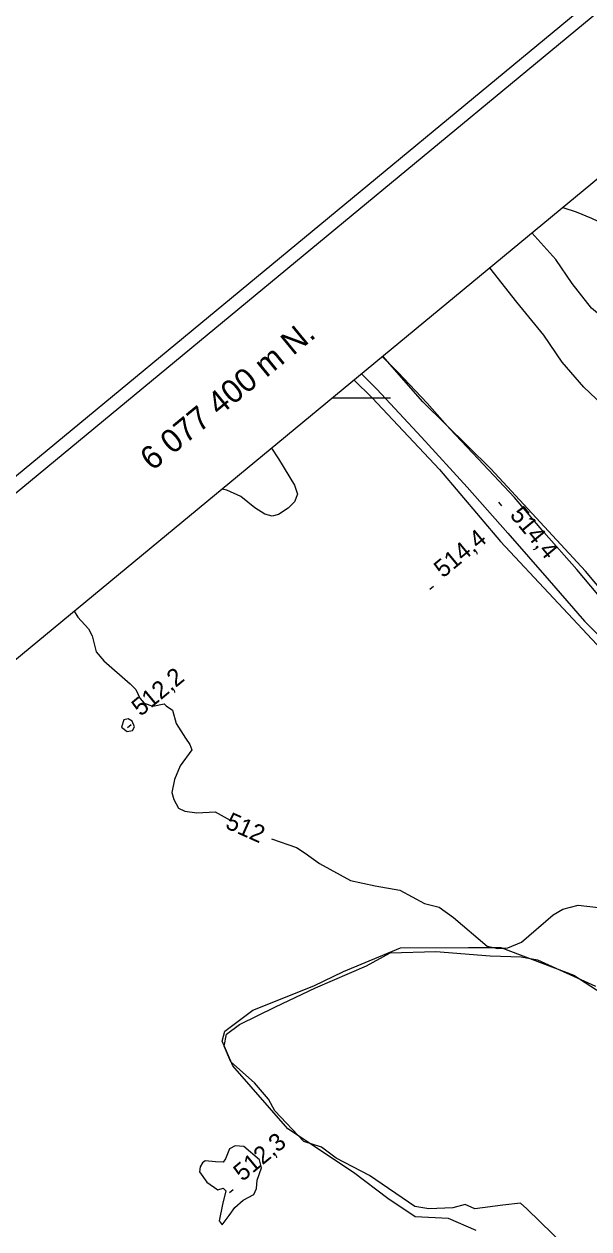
# Model space of a CAD drawing. Extents: x 347059 to 352153, y 6073752 to 6078601.
# Drawn here: x 349013.1 to 349158.5, y 6077186.1 to 6077496.2 of the extents above; entities that cross this region are included whole.
import ezdxf

# ---------------------------------------------------------------- set-up
doc = ezdxf.new("R2010")
doc.units = 0
for name, color, linetype in [('Level 1', 7, 'Continuous'), ('Level 2', 7, 'Continuous'), ('Level 21', 7, 'Continuous'), ('Level 3', 7, 'Continuous'), ('Level 4', 7, 'Continuous'), ('Level 44', 7, 'Continuous'), ('Level 60', 7, 'Continuous'), ('Level 61', 7, 'Continuous')]:
    doc.layers.add(name, color=color, linetype=linetype)

msp = doc.modelspace()

# ---------------------------------------------------------------- linework, layer by layer
at = {"layer": 'Level 1'}
msp.add_lwpolyline([(349193.91, 6077406.81), (349189.32, 6077405.89), (349186.85, 6077405.78), (349179.27, 6077410.41), (349173.25, 6077413.81), (349164.95, 6077418.3), (349159.18, 6077423.11), (349154.16, 6077429.45), (349150.02, 6077435.63), (349143.83, 6077442.47)], dxfattribs=at)
at = {"layer": 'Level 2'}
for points in [[(349151.78, 6077449.04), (349155.2, 6077447.91), (349159.18, 6077446.3), (349167.5, 6077442.32), (349170.35, 6077440.31), (349174.06, 6077437.41), (349182.19, 6077433.01), (349187.77, 6077428.48), (349192.63, 6077423.22), (349195.35, 6077419.9), (349198.63, 6077417.05), (349203.52, 6077413.53), (349205.43, 6077412.33), (349208.01, 6077411.94), (349210.66, 6077410.82), (349213.11, 6077407.67), (349214.26, 6077406.76), (349215.33, 6077406.59), (349217.31, 6077408.23)], [(349165.12, 6077395.32), (349157.17, 6077402.81), (349151.63, 6077409.22), (349146.91, 6077416.18), (349139.95, 6077424.65), (349132.97, 6077433.5)], [(349076.79, 6077387.08), (349078.6, 6077384.36), (349082.76, 6077377.51), (349083.48, 6077375.2), (349082.71, 6077373.24), (349081.11, 6077371.65), (349078.63, 6077370), (349077, 6077369.57), (349075.11, 6077370.12), (349072.52, 6077371.67), (349068.91, 6077374.62), (349065.32, 6077376.26), (349064.04, 6077376.54)], [(349026.05, 6077345.15), (349026.95, 6077343.53), (349029.71, 6077340.56), (349030.61, 6077338.75), (349031.7, 6077334.61), (349033.62, 6077332.3), (349040.41, 6077326.45), (349041.9, 6077324.91), (349042.93, 6077322.68), (349044.04, 6077321.42), (349046.22, 6077320.69), (349049.18, 6077321.28), (349049.67, 6077320.78), (349051.36, 6077319.63), (349052.23, 6077316.22), (349054.63, 6077312.42), (349055.75, 6077310.8), (349056.31, 6077309.39), (349053.32, 6077305.31), (349051.82, 6077301.79), (349051.19, 6077298.47)], [(349038.76, 6077317.14), (349038.18, 6077315.22), (349039.63, 6077314.1), (349041.01, 6077314.42), (349041.54, 6077315.32), (349040.9, 6077316.82), (349039.89, 6077317.41), (349038.76, 6077317.14)], [(349051.19, 6077298.47), (349051.64, 6077296.66), (349052.86, 6077294.37), (349054.46, 6077293.61), (349057.62, 6077293.23), (349062.26, 6077293.5), (349066.2, 6077291.33)], [(349076.78, 6077286.48), (349083.21, 6077284.29), (349085.45, 6077282.86), (349089.12, 6077280.13), (349097.14, 6077275.78), (349103.51, 6077274.41), (349109.87, 6077273.33), (349116.22, 6077269.91), (349119.96, 6077268.9), (349123.61, 6077266.24), (349132.34, 6077258.88), (349135.02, 6077258.28), (349137.65, 6077258.46), (349141.13, 6077259.96), (349149.3, 6077266.97), (349151.83, 6077268.43), (349155.76, 6077269.48), (349160.98, 6077268.82)], [(349058.26, 6077200.85), (349060.18, 6077198.17), (349062.98, 6077196.15), (349064.32, 6077196.6), (349065.04, 6077195.92), (349064.22, 6077192.38), (349063.35, 6077188.19), (349064.07, 6077187.14), (349065.89, 6077189.56), (349067.34, 6077191.6), (349069.51, 6077193.49), (349072.23, 6077195.01), (349072.9, 6077196.55), (349073.14, 6077198.7), (349074.2, 6077201.85), (349073.73, 6077203.86), (349069.64, 6077207.36), (349067.44, 6077207.48), (349066.03, 6077206.75), (349064.94, 6077204.18), (349064.37, 6077203.33), (349062.41, 6077203.34), (349059.74, 6077203.67), (349059.08, 6077203.11), (349058.41, 6077202.11), (349058.26, 6077200.85)]]:
    msp.add_lwpolyline(points, dxfattribs=at)
at = {"layer": 'Level 21'}
for points in [[(349162.6, 6077347.28), (349155.42, 6077355.83), (349146.9, 6077365.43), (349139.34, 6077374.33), (349129.96, 6077384.34), (349122.7, 6077392.08), (349116.9, 6077398.63), (349109.41, 6077406.55), (349105.29, 6077410.62)], [(349099.95, 6077406.21), (349103.9, 6077402.29), (349115.42, 6077389.93), (349127.17, 6077377.02), (349137.66, 6077365.17), (349148.28, 6077352.98), (349157.34, 6077342.55), (349168.68, 6077331.12)]]:
    msp.add_lwpolyline(points, dxfattribs=at)
at = {"layer": 'Level 3'}
for p, q in [((349135.27, 6077373.13), (349136.03, 6077372.21)), ((349117.59, 6077350.78), (349118.51, 6077351.55)), ((349039.77, 6077315.16), (349040.69, 6077315.93)), ((349065.98, 6077195.47), (349066.9, 6077196.24))]:
    msp.add_line(p, q, dxfattribs=at)
at = {"layer": 'Level 4'}
for points in [[(349140.92, 6077192.71), (349136.38, 6077192.22), (349129.1, 6077191.25), (349126.67, 6077192.38), (349123.49, 6077191.52), (349117.26, 6077191.27), (349113.72, 6077191.92), (349102.04, 6077199.9), (349093.45, 6077204.3), (349089.71, 6077207.19), (349085.1, 6077208.6), (349077.65, 6077216.51), (349076.05, 6077219.54), (349072.43, 6077223.73), (349066.3, 6077229.14), (349064.62, 6077233.16), (349065.23, 6077236.23), (349068.56, 6077238.72), (349077.81, 6077243.29), (349088.15, 6077248.17), (349101.26, 6077253.87), (349107.36, 6077257.17), (349119.08, 6077257.49), (349133.12, 6077256.44), (349141.03, 6077256.17), (349145.29, 6077255.39), (349160.16, 6077248.62)], [(349155.14, 6077178.99), (349145.92, 6077187.96), (349142.56, 6077191.31), (349140.92, 6077192.71)]]:
    msp.add_lwpolyline(points, dxfattribs=at)
at = {"layer": 'Level 44'}
for points in [[(349176.46, 6077333.05), (349157.66, 6077355.41), (349133.25, 6077381.78), (349115.79, 6077398.97), (349105.43, 6077410.74)], [(349098.02, 6077404.62), (349102.72, 6077400.05), (349120.06, 6077381.56), (349135.76, 6077363.05), (349163.02, 6077333.84), (349186.29, 6077309.54), (349210.44, 6077288.85), (349230.4, 6077269.74), (349248.22, 6077256.04), (349273.66, 6077240.77), (349302.34, 6077227.75), (349326.78, 6077213.7), (349336.69, 6077203.69), (349342.76, 6077192.7), (349345.76, 6077176.43)], [(349095.32, 6077252.35), (349110.01, 6077258.48), (349127.49, 6077258.51), (349135.83, 6077258.58), (349154.66, 6077251.39), (349161.93, 6077246.67), (349170.28, 6077238.35), (349179.44, 6077231.75), (349198.28, 6077220.97), (349213.83, 6077210.88), (349227.59, 6077203.81), (349247.08, 6077192.08), (349260.96, 6077180.75)], [(349129.46, 6077185.69), (349122.4, 6077188.8), (349113.79, 6077189.26), (349106.78, 6077193.93), (349097.92, 6077200.65), (349080.98, 6077211.9), (349066.85, 6077228.06), (349064.09, 6077234.48), (349064.81, 6077237.04), (349072.01, 6077242.46), (349087.69, 6077248.66), (349095.32, 6077252.35)]]:
    msp.add_lwpolyline(points, dxfattribs=at)
at = {"layer": 'Level 60'}
msp.add_line((349092.43, 6077400), (349107.43, 6077400), dxfattribs=at)
for points in [[(350488.49, 6078600.77), (347058.77, 6075766.69)], [(350488.06, 6078596.06), (347063.49, 6075766.23)]]:
    msp.add_lwpolyline(points, dxfattribs=at)
msp.add_lwpolyline([(347109.95, 6075761.81), (348728.53, 6073803.05), (351407.22, 6076016.53), (349788.63, 6077975.29)], close=True, dxfattribs=at)

# ---------------------------------------------------------------- texts
at = {"layer": 'Level 2'}
msp.add_text('512', height=4.5, rotation=335.969, dxfattribs=at).set_placement((349064.64, 6077289.4))
at = {"layer": 'Level 3'}
for s, rotation, p in [('514,4', 309.4477, (349137.97, 6077369.77)), ('514,4', 39.62, (349120.95, 6077353.5)), ('512,2', 39.62, (349043.13, 6077317.88)), ('512,3', 39.62, (349069.34, 6077198.18))]:
    msp.add_text(s, height=4.5, rotation=rotation, dxfattribs=at).set_placement(p)
at = {"layer": 'Level 61'}
msp.add_text('6 077 400 m N.', height=6.0001, rotation=39.3644, dxfattribs=at).set_placement((349046.13, 6077381.04))

doc.saveas('drawing.dxf')
